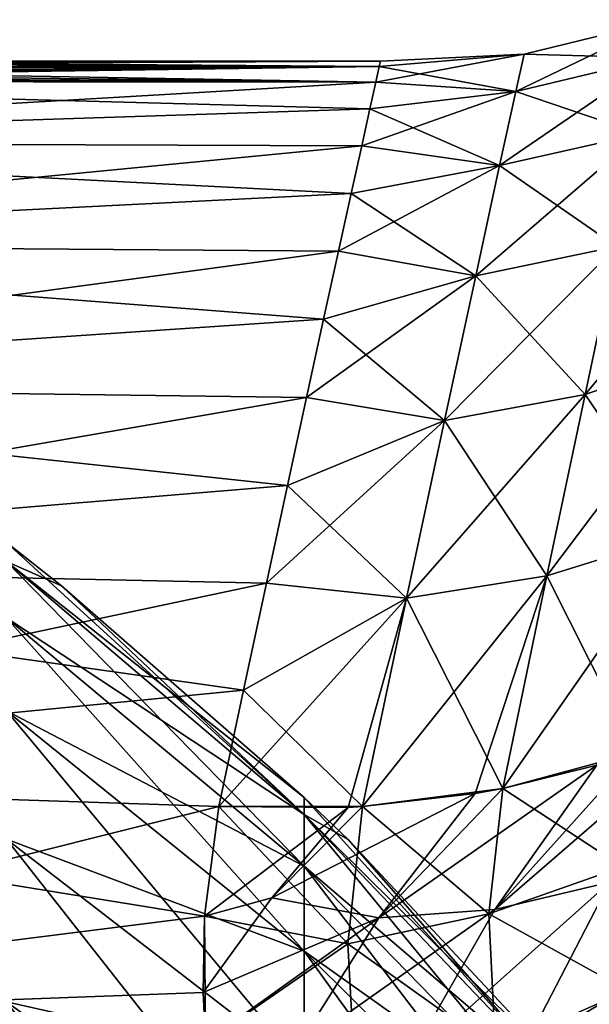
# Model space of a CAD drawing. Header units: metres. Extents: x 59 to 135, y -85 to 115.
# Tile 265 of 290: x 110.04 to 113.81, y 44.76 to 51.27. Entities that reach past the tile are written whole.
import ezdxf

# ---------------------------------------------------------------- set-up
doc = ezdxf.new("R2010")
doc.units = ezdxf.units.M
doc.layers.add('solid_20_404_502_XXX', color=7, linetype='CONTINUOUS')

msp = doc.modelspace()

# ---------------------------------------------------------------- linework, layer by layer
at = {"layer": 'solid_20_404_502_XXX'}
for points in [[(114.306602, 51.273396, 1.214403), (113.374001, 51.045753, 1.194237), (113.319878, 50.798916, 3.569758)], [(114.252174, 51.020714, 3.629707), (114.306602, 51.273396, 1.214403), (113.319878, 50.798916, 3.569758)], [(114.306602, 51.273396, 1.214403), (114.306595, 51.273373, -1.21477), (113.374001, 51.045753, 1.194237)], [(114.306595, 51.273373, -1.21477), (113.374001, 51.045734, -1.194601), (113.374001, 51.045753, 1.194237)], [(114.306595, 51.273373, -1.21477), (114.252167, 51.020653, -3.630069), (113.374001, 51.045734, -1.194601)], [(107.45575, 50.972458, 1.125236), (112.416809, 50.964825, 1.271536), (112.424629, 51, 0.000376)], [(107.627205, 50.989605, 0.691371), (107.45575, 50.972458, 1.125236), (112.424629, 51, 0.000376)], [(107.714386, 50.998817, 0.233294), (107.627205, 50.989605, 0.691371), (112.424629, 51, 0.000376)], [(107.627205, 50.989605, -0.691371), (107.714386, 50.998817, -0.233294), (112.416817, 50.964867, -1.270785)], [(107.714386, 50.998817, -0.233294), (112.424629, 51, 0.000376), (112.416817, 50.964867, -1.270785)], [(107.714386, 50.998817, -0.233294), (107.714386, 50.998817, 0.233294), (112.424629, 51, 0.000376)], [(113.374001, 51.045753, 1.194237), (112.416809, 50.964825, 1.271536), (112.393402, 50.859409, 2.539162)], [(113.319878, 50.798916, 3.569758), (113.374001, 51.045753, 1.194237), (112.393402, 50.859409, 2.539162)], [(113.374001, 51.045753, 1.194237), (112.424629, 51, 0.000376), (112.416809, 50.964825, 1.271536)], [(113.374001, 51.045734, -1.194601), (112.416817, 50.964867, -1.270785), (112.424629, 51, 0.000376)], [(113.374001, 51.045734, -1.194601), (113.31987, 50.798859, -3.570118), (112.416817, 50.964867, -1.270785)], [(113.374001, 51.045753, 1.194237), (113.374001, 51.045734, -1.194601), (112.424629, 51, 0.000376)], [(114.252174, 51.020714, 3.629707), (113.319878, 50.798916, 3.569758), (113.212662, 50.308277, 5.905548)], [(114.144379, 50.518627, 6.003654), (114.252174, 51.020714, 3.629707), (113.212662, 50.308277, 5.905548)], [(114.252167, 51.020653, -3.630069), (113.31987, 50.798859, -3.570118), (113.374001, 51.045734, -1.194601)], [(114.252167, 51.020653, -3.630069), (114.144356, 50.518532, -6.004009), (113.31987, 50.798859, -3.570118)], [(105.599998, 50.867451, 2.465691), (112.393402, 50.859409, 2.539162), (112.416809, 50.964825, 1.271536)], [(106.068748, 50.880238, 2.344166), (105.599998, 50.867451, 2.465691), (112.416809, 50.964825, 1.271536)], [(106.501167, 50.900185, 2.140454), (106.068748, 50.880238, 2.344166), (112.416809, 50.964825, 1.271536)], [(106.883774, 50.924458, 1.862608), (106.501167, 50.900185, 2.140454), (112.416809, 50.964825, 1.271536)], [(107.205254, 50.949699, 1.520319), (106.883774, 50.924458, 1.862608), (112.416809, 50.964825, 1.271536)], [(106.883774, 50.924458, -1.862608), (107.205254, 50.949699, -1.520319), (112.393425, 50.859493, -2.538416)], [(107.205254, 50.949699, -1.520319), (107.45575, 50.972458, -1.125236), (112.416817, 50.964867, -1.270785)], [(107.45575, 50.972458, 1.125236), (107.205254, 50.949699, 1.520319), (112.416809, 50.964825, 1.271536)], [(107.205254, 50.949699, -1.520319), (112.416817, 50.964867, -1.270785), (112.393425, 50.859493, -2.538416)], [(107.45575, 50.972458, -1.125236), (107.627205, 50.989605, -0.691371), (112.416817, 50.964867, -1.270785)], [(113.31987, 50.798859, -3.570118), (112.393425, 50.859493, -2.538416), (112.416817, 50.964867, -1.270785)], [(105.599998, 50.867451, -2.465691), (106.068748, 50.880238, -2.344166), (112.393425, 50.859493, -2.538416)], [(105.599998, 50.867451, -2.465691), (112.393425, 50.859493, -2.538416), (112.354538, 50.684097, -3.798922)], [(105.599998, 50.462471, -4.943422), (105.599998, 50.867451, -2.465691), (112.354538, 50.684097, -3.798922)], [(105.599998, 50.867451, 2.465691), (105.599998, 50.462471, 4.943422), (112.393402, 50.859409, 2.539162)], [(106.068748, 50.880238, -2.344166), (106.501167, 50.900185, -2.140454), (112.393425, 50.859493, -2.538416)], [(106.501167, 50.900185, -2.140454), (106.883774, 50.924458, -1.862608), (112.393425, 50.859493, -2.538416)], [(105.599998, 50.462471, 4.943422), (112.354515, 50.683971, 3.799662), (112.393402, 50.859409, 2.539162)], [(113.319878, 50.798916, 3.569758), (112.354515, 50.683971, 3.799662), (112.30027, 50.438877, 5.049442)], [(113.212662, 50.308277, 5.905548), (113.319878, 50.798916, 3.569758), (112.30027, 50.438877, 5.049442)], [(113.319878, 50.798916, 3.569758), (112.393402, 50.859409, 2.539162), (112.354515, 50.683971, 3.799662)], [(113.31987, 50.798859, -3.570118), (112.354538, 50.684097, -3.798922), (112.393425, 50.859493, -2.538416)], [(113.31987, 50.798859, -3.570118), (113.212639, 50.308186, -5.905901), (112.354538, 50.684097, -3.798922)], [(114.144356, 50.518532, -6.004009), (113.212639, 50.308186, -5.905901), (113.31987, 50.798859, -3.570118)], [(105.599998, 50.462471, -4.943422), (112.354538, 50.684097, -3.798922), (112.300308, 50.439041, -5.048709)], [(105.599998, 50.462471, 4.943422), (112.30027, 50.438877, 5.049442), (112.354515, 50.683971, 3.799662)], [(113.212639, 50.308186, -5.905901), (112.300308, 50.439041, -5.048709), (112.354538, 50.684097, -3.798922)], [(114.144379, 50.518627, 6.003654), (113.212662, 50.308277, 5.905548), (113.054367, 49.579891, 8.175859)], [(113.985268, 49.773624, 8.309509), (114.144379, 50.518627, 6.003654), (113.054367, 49.579891, 8.175859)], [(114.144356, 50.518532, -6.004009), (113.985237, 49.773491, -8.309854), (113.212639, 50.308186, -5.905901)], [(105.599998, 50.462471, -4.943422), (112.300308, 50.439041, -5.048709), (112.230957, 50.124836, -6.284234)], [(105.599998, 49.789845, -7.362251), (105.599998, 50.462471, -4.943422), (112.230957, 50.124836, -6.284234)], [(105.599998, 50.462471, 4.943422), (105.599998, 49.789845, 7.36225), (112.30027, 50.438877, 5.049442)], [(105.599998, 49.789845, 7.36225), (112.230911, 50.12463, 6.284966), (112.30027, 50.438877, 5.049442)], [(113.212662, 50.308277, 5.905548), (112.30027, 50.438877, 5.049442), (112.230911, 50.12463, 6.284966)], [(113.212639, 50.308186, -5.905901), (112.230957, 50.124836, -6.284234), (112.300308, 50.439041, -5.048709)], [(113.212662, 50.308277, 5.905548), (112.230911, 50.12463, 6.284966), (112.146751, 49.74192, 7.502596)], [(113.054367, 49.579891, 8.175859), (113.212662, 50.308277, 5.905548), (112.146751, 49.74192, 7.502596)], [(113.212639, 50.308186, -5.905901), (113.054337, 49.579762, -8.176203), (112.230957, 50.124836, -6.284234)], [(113.985237, 49.773491, -8.309854), (113.054337, 49.579762, -8.176203), (113.212639, 50.308186, -5.905901)], [(105.599998, 49.789845, -7.362251), (112.230957, 50.124836, -6.284234), (112.146805, 49.742165, -7.501888)], [(105.599998, 49.789845, 7.36225), (112.146751, 49.74192, 7.502596), (112.230911, 50.12463, 6.284966)], [(113.054337, 49.579762, -8.176203), (112.146805, 49.742165, -7.501888), (112.230957, 50.124836, -6.284234)], [(114.867882, 50.104916, 8.491721), (113.985268, 49.773624, 8.309509), (113.777832, 48.795158, 10.521765)], [(114.6595, 49.099937, 10.749216), (114.867882, 50.104916, 8.491721), (113.777832, 48.795158, 10.521765)], [(105.599998, 49.789845, -7.362251), (112.146805, 49.742165, -7.501888), (112.048195, 49.291874, -8.698049)], [(105.599998, 48.857586, -9.693357), (105.599998, 49.789845, -7.362251), (112.048195, 49.291874, -8.698049)], [(105.599998, 49.789845, 7.36225), (105.599998, 48.857586, 9.693356), (112.146751, 49.74192, 7.502596)], [(113.985268, 49.773624, 8.309509), (113.054367, 49.579891, 8.175859), (112.847931, 48.622578, 10.356036)], [(113.777832, 48.795158, 10.521765), (113.985268, 49.773624, 8.309509), (112.847931, 48.622578, 10.356036)], [(113.985237, 49.773491, -8.309854), (113.777794, 48.794998, -10.522079), (113.054337, 49.579762, -8.176203)], [(114.65947, 49.099773, -10.749535), (113.777794, 48.794998, -10.522079), (113.985237, 49.773491, -8.309854)], [(105.599998, 48.857586, 9.693356), (112.048134, 49.291592, 8.698742), (112.146751, 49.74192, 7.502596)], [(113.054367, 49.579891, 8.175859), (112.146751, 49.74192, 7.502596), (112.048134, 49.291592, 8.698742)], [(113.054337, 49.579762, -8.176203), (112.048195, 49.291874, -8.698049), (112.146805, 49.742165, -7.501888)], [(113.054367, 49.579891, 8.175859), (112.048134, 49.291592, 8.698742), (111.935432, 48.77467, 9.869806)], [(112.847931, 48.622578, 10.356036), (113.054367, 49.579891, 8.175859), (111.935432, 48.77467, 9.869806)], [(113.054337, 49.579762, -8.176203), (112.847893, 48.622421, -10.356351), (112.048195, 49.291874, -8.698049)], [(113.777794, 48.794998, -10.522079), (112.847893, 48.622421, -10.356351), (113.054337, 49.579762, -8.176203)], [(105.599998, 48.857586, -9.693357), (112.048195, 49.291874, -8.698049), (111.935509, 48.775005, -9.869099)], [(105.599998, 48.857586, 9.693356), (111.935432, 48.77467, 9.869806), (112.048134, 49.291592, 8.698742)], [(112.847893, 48.622421, -10.356351), (111.935509, 48.775005, -9.869099), (112.048195, 49.291874, -8.698049)], [(114.6595, 49.099937, 10.749216), (113.777832, 48.795158, 10.521765), (113.525871, 47.595371, 12.616505)], [(114.406494, 47.868584, 12.884513), (114.6595, 49.099937, 10.749216), (113.525871, 47.595371, 12.616505)], [(114.65947, 49.099773, -10.749535), (114.406464, 47.868446, -12.884725), (113.777794, 48.794998, -10.522079)], [(105.599998, 48.857586, -9.693357), (111.935509, 48.775005, -9.869099), (111.80925, 48.192776, -11.011439)], [(105.599998, 47.676804, -11.908964), (105.599998, 48.857586, -9.693357), (111.80925, 48.192776, -11.011439)], [(105.599998, 48.857586, 9.693356), (105.599998, 47.676804, 11.908962), (111.935432, 48.77467, 9.869806)], [(113.777832, 48.795158, 10.521765), (112.847931, 48.622578, 10.356036), (112.597084, 47.447716, 12.422841)], [(113.525871, 47.595371, 12.616505), (113.777832, 48.795158, 10.521765), (112.597084, 47.447716, 12.422841)], [(113.777794, 48.794998, -10.522079), (113.525841, 47.595238, -12.616714), (112.847893, 48.622421, -10.356351)], [(114.406464, 47.868446, -12.884725), (113.525841, 47.595238, -12.616714), (113.777794, 48.794998, -10.522079)], [(105.599998, 47.676804, 11.908962), (111.809174, 48.192429, 11.012079), (111.935432, 48.77467, 9.869806)], [(112.847931, 48.622578, 10.356036), (111.935432, 48.77467, 9.869806), (111.809174, 48.192429, 11.012079)], [(112.847893, 48.622421, -10.356351), (111.80925, 48.192776, -11.011439), (111.935509, 48.775005, -9.869099)], [(112.847931, 48.622578, 10.356036), (111.809174, 48.192429, 11.012079), (111.669968, 47.546349, 12.12189)], [(112.597084, 47.447716, 12.422841), (112.847931, 48.622578, 10.356036), (111.669968, 47.546349, 12.12189)], [(112.847893, 48.622421, -10.356351), (112.597054, 47.447578, -12.423052), (111.80925, 48.192776, -11.011439)], [(113.525841, 47.595238, -12.616714), (112.597054, 47.447578, -12.423052), (112.847893, 48.622421, -10.356351)], [(105.599998, 47.676804, -11.908964), (111.80925, 48.192776, -11.011439), (111.670036, 47.546665, -12.121379)], [(105.599998, 47.676804, 11.908962), (111.669968, 47.546349, 12.12189), (111.809174, 48.192429, 11.012079)], [(112.597054, 47.447578, -12.423052), (111.670036, 47.546665, -12.121379), (111.80925, 48.192776, -11.011439)], [(114.406494, 47.868584, 12.884513), (113.525871, 47.595371, 12.616505), (113.233841, 46.188683, 14.571729)], [(113.856026, 46.342903, 14.775414), (114.406494, 47.868584, 12.884513), (113.233841, 46.188683, 14.571729)], [(114.406464, 47.868446, -12.884725), (114.11338, 46.426189, -14.875), (113.525841, 47.595238, -12.616714)], [(109.950691, 47.814579), (110.314529, 47.529274), (111.920403, 46.015675, 2.029879)], [(109.950691, 47.689991, 2.218529), (109.950691, 47.814579), (111.920403, 46.015675, 2.029879)], [(109.950691, 47.689991, -2.218529), (110.314529, 47.529274), (109.950691, 47.814579)], [(105.599998, 47.676804, -11.908964), (111.670036, 47.546665, -12.121379), (111.518509, 46.838352, -13.195319)], [(105.599998, 46.261566, -13.982674), (105.599998, 47.676804, -11.908964), (111.518509, 46.838352, -13.195319)], [(105.599998, 47.676804, 11.908962), (105.599998, 46.26157, 13.982672), (111.669968, 47.546349, 12.12189)], [(109.950691, 47.689991, -2.218529), (111.920403, 46.129669), (110.314529, 47.529274)], [(111.920403, 46.015675, -2.029879), (111.920403, 46.129669), (109.950691, 47.689991, -2.218529)], [(109.950691, 47.689991, 2.218529), (111.920403, 46.015675, 2.029879), (111.920403, 45.675121, 4.034231)], [(109.950691, 47.317787, 4.409159), (109.950691, 47.689991, 2.218529), (111.920403, 45.675121, 4.034231)], [(111.920403, 46.015675, -2.029879), (109.950691, 47.689991, -2.218529), (109.950691, 47.317787, -4.409159)], [(105.599998, 46.26157, 13.982672), (111.518463, 46.838142, 13.195621), (111.669968, 47.546349, 12.12189)], [(112.597084, 47.447716, 12.422841), (111.669968, 47.546349, 12.12189), (111.518463, 46.838142, 13.195621)], [(112.597054, 47.447578, -12.423052), (111.518509, 46.838352, -13.195319), (111.670036, 47.546665, -12.121379)], [(113.525871, 47.595371, 12.616505), (112.597084, 47.447716, 12.422841), (112.306198, 46.068859, 14.354757)], [(113.051506, 46.155174, 14.521243), (113.525871, 47.595371, 12.616505), (112.306198, 46.068859, 14.354757)], [(113.525841, 47.595238, -12.616714), (113.233841, 46.18869, -14.571722), (112.597054, 47.447578, -12.423052)], [(113.051506, 46.155174, 14.521243), (113.233841, 46.188683, 14.571729), (113.525871, 47.595371, 12.616505)], [(114.11338, 46.426189, -14.875), (113.233841, 46.18869, -14.571722), (113.525841, 47.595238, -12.616714)], [(110.314529, 47.529274), (111.920403, 46.129669), (111.920403, 46.015675, 2.029879)], [(112.597084, 47.447716, 12.422841), (111.518463, 46.838142, 13.195621), (111.355148, 46.069721, 14.229728)], [(112.211784, 46.063499, 14.338057), (112.597084, 47.447716, 12.422841), (111.355148, 46.069721, 14.229728)], [(112.597054, 47.447578, -12.423052), (112.306198, 46.068863, -14.354753), (111.518509, 46.838352, -13.195319)], [(112.211784, 46.063499, 14.338057), (112.306198, 46.068859, 14.354757), (112.597084, 47.447716, 12.422841)], [(113.233841, 46.18869, -14.571722), (112.306198, 46.068863, -14.354753), (112.597054, 47.447578, -12.423052)], [(109.950691, 47.317787, 4.409159), (111.920403, 45.675121, 4.034231), (111.920403, 45.112293, 5.98785)], [(109.950691, 46.702652, 6.544341), (109.950691, 47.317787, 4.409159), (111.920403, 45.112293, 5.98785)], [(111.920403, 45.675121, -4.034231), (109.950691, 47.317787, -4.409159), (109.950691, 46.702652, -6.544341)], [(111.920403, 46.015675, -2.029879), (109.950691, 47.317787, -4.409159), (111.920403, 45.675121, -4.034231)], [(105.599998, 46.261566, -13.982674), (111.518509, 46.838352, -13.195319), (111.355148, 46.069721, -14.229728)], [(105.599998, 46.26157, 13.982672), (111.355148, 46.069721, 14.229728), (111.518463, 46.838142, 13.195621)], [(112.306198, 46.068863, -14.354753), (111.355148, 46.069721, -14.229728), (111.518509, 46.838352, -13.195319)], [(109.950691, 46.702652, 6.544341), (111.920403, 45.112293, 5.98785), (111.920403, 44.334267, 7.866168)], [(109.950691, 45.852318, 8.597223), (109.950691, 46.702652, 6.544341), (111.920403, 44.334267, 7.866168)], [(111.920403, 45.112293, -5.98785), (109.950691, 46.702652, -6.544341), (109.950691, 45.852318, -8.597223)], [(111.920403, 45.675121, -4.034231), (109.950691, 46.702652, -6.544341), (111.920403, 45.112293, -5.98785)], [(113.18145, 45.388916, 15.536387), (114.608643, 46.622787, 15.095296), (114.11338, 46.426182, 14.875009)], [(113.941673, 45.56953, 15.812), (114.608643, 46.622787, 15.095296), (113.18145, 45.388916, 15.536387)], [(113.18145, 45.388916, 15.536387), (114.11338, 46.426182, 14.875009), (113.856026, 46.342903, 14.775414)], [(114.026085, 45.669189, -15.764192), (113.233841, 46.18869, -14.571722), (114.11338, 46.426189, -14.875)], [(112.413315, 45.332695, 15.2897), (113.856026, 46.342903, 14.775414), (113.233841, 46.188683, 14.571729)], [(113.18145, 45.388916, 15.536387), (113.856026, 46.342903, 14.775414), (112.413315, 45.332695, 15.2897)], [(105.599998, 46.26157, 13.982672), (105.599998, 44.628742, 15.889773), (111.355148, 46.069721, 14.229728)], [(105.599998, 46.261566, -13.982674), (111.355148, 46.069721, -14.229728), (111.260277, 45.343647, -15.10622)], [(105.599998, 44.628742, -15.889776), (105.599998, 46.261566, -13.982674), (111.260277, 45.343647, -15.10622)], [(113.140793, 45.358334, -15.550377), (112.306198, 46.068863, -14.354753), (113.233841, 46.18869, -14.571722)], [(112.413315, 45.332695, 15.2897), (113.233841, 46.188683, 14.571729), (113.051506, 46.155174, 14.521243)], [(114.026085, 45.669189, -15.764192), (113.140793, 45.358334, -15.550377), (113.233841, 46.18869, -14.571722)], [(111.704773, 45.464279, 14.99102), (113.051506, 46.155174, 14.521243), (112.306198, 46.068859, 14.354757)], [(112.413315, 45.332695, 15.2897), (113.051506, 46.155174, 14.521243), (111.704773, 45.464279, 14.99102)], [(111.920403, 46.129669), (112.209801, 45.850433), (113.70507, 44.147694, 1.819408)], [(111.920403, 46.015675, 2.029879), (111.920403, 46.129669), (113.70507, 44.147694, 1.819408)], [(111.920403, 46.015675, -2.029879), (112.209801, 45.850433), (111.920403, 46.129669)], [(105.599998, 44.628742, 15.889773), (111.260292, 45.344017, 15.105795), (111.355148, 46.069721, 14.229728)], [(112.207504, 45.161793, -15.427445), (111.260277, 45.343647, -15.10622), (111.355148, 46.069721, -14.229728)], [(112.211784, 46.063499, 14.338057), (111.355148, 46.069721, 14.229728), (111.260292, 45.344017, 15.105795)], [(111.704773, 45.464279, 14.99102), (112.211784, 46.063499, 14.338057), (111.260292, 45.344017, 15.105795)], [(112.207504, 45.161793, -15.427445), (111.355148, 46.069721, -14.229728), (112.306198, 46.068863, -14.354753)], [(111.704773, 45.464279, 14.99102), (112.306198, 46.068859, 14.354757), (112.211784, 46.063499, 14.338057)], [(113.140793, 45.358334, -15.550377), (112.207504, 45.161793, -15.427445), (112.306198, 46.068863, -14.354753)], [(111.920403, 46.015675, -2.029879), (113.70507, 44.249866), (112.209801, 45.850433)], [(111.920403, 46.015675, -2.029879), (113.70507, 44.147694, -1.819408), (113.70507, 44.249866)], [(111.920403, 46.015675, 2.029879), (113.70507, 44.147694, 1.819408), (113.70507, 43.842449, 3.615936)], [(111.920403, 45.675121, 4.034231), (111.920403, 46.015675, 2.029879), (113.70507, 43.842449, 3.615936)], [(111.920403, 46.015675, -2.029879), (111.920403, 45.675121, -4.034231), (113.70507, 44.147694, -1.819408)], [(109.950691, 45.852318, 8.597223), (111.920403, 44.334267, 7.866168), (111.920403, 43.35083, 9.645566)], [(109.950691, 44.777485, 10.541992), (109.950691, 45.852318, 8.597223), (111.920403, 43.35083, 9.645566)], [(111.920403, 44.334267, -7.866168), (109.950691, 45.852318, -8.597223), (109.950691, 44.777485, -10.541992)], [(111.920403, 45.112293, -5.98785), (109.950691, 45.852318, -8.597223), (111.920403, 44.334267, -7.866168)], [(112.209801, 45.850433), (113.70507, 44.249866), (113.70507, 44.147694, 1.819408)], [(111.920403, 45.675121, 4.034231), (113.70507, 43.842449, 3.615936), (113.70507, 43.337978, 5.366991)], [(111.920403, 45.112293, 5.98785), (111.920403, 45.675121, 4.034231), (113.70507, 43.337978, 5.366991)], [(111.920403, 45.675121, -4.034231), (113.70507, 43.842449, -3.615936), (113.70507, 44.147694, -1.819408)], [(111.920403, 45.675121, -4.034231), (111.920403, 45.112293, -5.98785), (113.70507, 43.842449, -3.615936)], [(114.026085, 45.669189, -15.764192), (114.057877, 44.85128, -16.636312), (113.140793, 45.358334, -15.550377)], [(113.941673, 45.56953, 15.812), (113.18145, 45.388916, 15.536387), (112.598396, 44.370369, 16.360369)], [(113.362823, 44.448578, 16.594316), (113.941673, 45.56953, 15.812), (112.598396, 44.370369, 16.360369)], [(114.260307, 44.994621, 16.652761), (113.941673, 45.56953, 15.812), (113.362823, 44.448578, 16.594316)], [(111.704773, 45.464279, 14.99102), (111.260292, 45.344017, 15.105795), (111.252144, 44.839069, 15.66671)], [(112.413315, 45.332695, 15.2897), (111.704773, 45.464279, 14.99102), (111.252144, 44.839069, 15.66671)], [(105.599998, 44.628742, 15.889773), (111.252144, 44.839069, 15.66671), (111.260292, 45.344017, 15.105795)], [(105.599998, 44.628742, -15.889776), (111.260277, 45.343647, -15.10622), (111.267883, 44.511265, -16.01181)], [(112.413315, 45.332695, 15.2897), (111.252144, 44.839069, 15.66671), (111.267822, 44.51236, 16.010683)], [(112.207504, 45.161793, -15.427445), (111.267883, 44.511265, -16.01181), (111.260277, 45.343647, -15.10622)], [(111.860176, 44.454391, 16.111261), (112.413315, 45.332695, 15.2897), (111.267822, 44.51236, 16.010683)], [(113.18145, 45.388916, 15.536387), (112.413315, 45.332695, 15.2897), (111.860176, 44.454391, 16.111261)], [(112.598396, 44.370369, 16.360369), (113.18145, 45.388916, 15.536387), (111.860176, 44.454391, 16.111261)], [(113.140793, 45.358334, -15.550377), (113.184456, 44.463909, -16.494827), (112.207504, 45.161793, -15.427445)], [(114.057877, 44.85128, -16.636312), (113.184456, 44.463909, -16.494827), (113.140793, 45.358334, -15.550377)], [(112.207504, 45.161793, -15.427445), (112.262245, 44.188725, -16.445742), (111.267883, 44.511265, -16.01181)], [(113.184456, 44.463909, -16.494827), (112.262245, 44.188725, -16.445742), (112.207504, 45.161793, -15.427445)], [(111.920403, 45.112293, 5.98785), (113.70507, 43.337978, 5.366991), (113.70507, 42.640625, 7.050553)], [(111.920403, 44.334267, 7.866168), (111.920403, 45.112293, 5.98785), (113.70507, 42.640625, 7.050553)], [(111.920403, 45.112293, -5.98785), (113.70507, 43.337978, -5.366991), (113.70507, 43.842449, -3.615936)], [(111.920403, 45.112293, -5.98785), (111.920403, 44.334267, -7.866168), (113.70507, 43.337978, -5.366991)], [(113.834114, 43.926674, 17.300734), (114.260307, 44.994621, 16.652761), (113.362823, 44.448578, 16.594316)], [(105.599998, 44.628742, 15.889773), (111.267822, 44.51236, 16.010683), (111.252144, 44.839069, 15.66671)], [(114.057877, 44.85128, -16.636312), (114.192924, 43.978695, -17.47846), (113.184456, 44.463909, -16.494827)], [(109.950691, 44.777485, 10.541992), (111.920403, 43.35083, 9.645566), (111.920403, 42.174347, 11.303664)], [(109.950691, 43.491661, 12.354188), (109.950691, 44.777485, 10.541992), (111.920403, 42.174347, 11.303664)], [(111.920403, 43.35083, -9.645566), (109.950691, 44.777485, -10.541992), (109.950691, 43.491661, -12.354188)], [(111.920403, 44.334267, -7.866168), (109.950691, 44.777485, -10.541992), (111.920403, 43.35083, -9.645566)]]:
    msp.add_3dface(points, dxfattribs=at)

doc.saveas('drawing.dxf')
